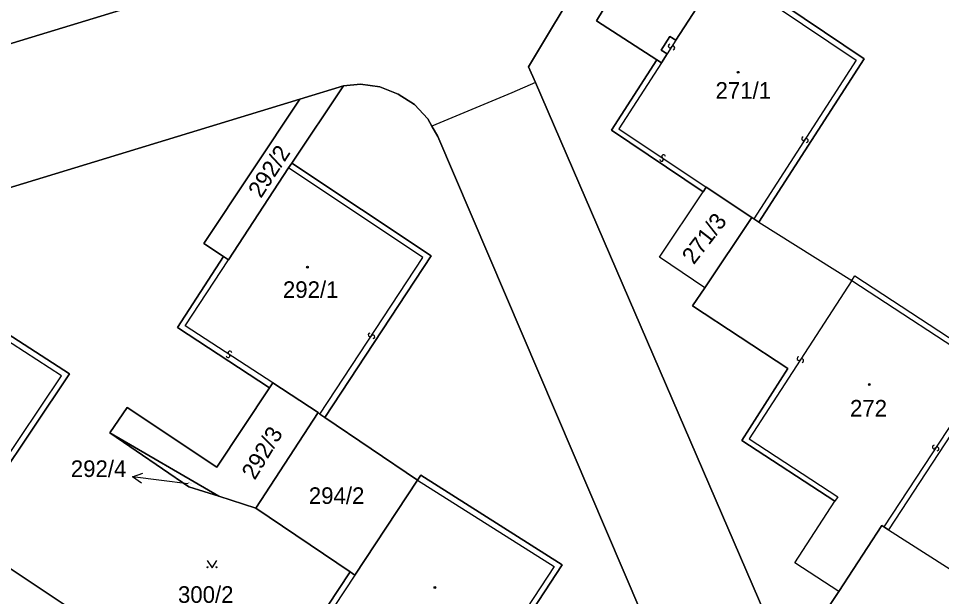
# Model space of a CAD drawing. Extents: x -598233 to -596890, y -1157848 to -1156431.
# Drawn here: x -597078.2 to -596983.7, y -1157281 to -1157221.8 of the extents above; entities that cross this region are included whole.
import ezdxf

# ---------------------------------------------------------------- set-up
doc = ezdxf.new("R2010")
doc.units = 0
for name, color, linetype in [('Level 1', 7, 'Continuous'), ('Level 13', 7, 'Continuous'), ('Level 3', 7, 'Continuous'), ('Level 4', 7, 'Continuous'), ('Level 5', 7, 'Continuous'), ('Level 57', 7, 'Continuous'), ('Level 60', 7, 'Continuous'), ('Vrstva 60', 7, 'Continuous')]:
    doc.layers.add(name, color=color, linetype=linetype)

msp = doc.modelspace()

# ---------------------------------------------------------------- linework, layer by layer
at = {"layer": 'Level 1'}
for points in [[(-597025.25, -1157228.4), (-597025.94, -1157226.79), (-597020.36, -1157217.44), (-597022.05, -1157216.37), (-597022.52, -1157215.91), (-597022.77, -1157215.3), (-597022.7, -1157214.66), (-597006.24, -1157189.7), (-597001.79, -1157182.21), (-596981.93, -1157152.01), (-596980.69, -1157150.46), (-596979.98, -1157149.73), (-596978.73, -1157148.88), (-596977.82, -1157148.46), (-596976.87, -1157148.13), (-596975.89, -1157147.92), (-596974.89, -1157147.81), (-596973.67, -1157147.95), (-596972.7, -1157148.2), (-596971.4, -1157148.84)], [(-597135.83, -1157247.7), (-597118.75, -1157242.54), (-597120.32, -1157236.98), (-597049.58, -1157215.4)], [(-597006.2, -1157216.83), (-597008.41, -1157215.52), (-597016.95, -1157218.67), (-597019.01, -1157222.07), (-597012.82, -1157226.06)], [(-597002.38, -1157242.68), (-596991.58, -1157225.95), (-597005.87, -1157216.33), (-597006.2, -1157216.83)], [(-597006.2, -1157216.83), (-597010.86, -1157224.05)], [(-597011.76, -1157225.45), (-597012.37, -1157225.06), (-597011.47, -1157223.66), (-597010.86, -1157224.05)], [(-597012.82, -1157226.06), (-597017.46, -1157233.28), (-597008.06, -1157239.57)], [(-597012.82, -1157226.06), (-597012.35, -1157226.36)], [(-597011.76, -1157225.45), (-597012.35, -1157226.36)], [(-597050.2, -1157236.64), (-597044.91, -1157228.73)], [(-597049.36, -1157230.09), (-597044.91, -1157228.73)], [(-597044.91, -1157228.73), (-597043.17, -1157228.56), (-597041.17, -1157228.84), (-597039.3, -1157229.57), (-597037.63, -1157230.65), (-597036.25, -1157232.12), (-597035.84, -1157232.86)], [(-597025.25, -1157228.4), (-597027.66, -1157229.43), (-597035.84, -1157232.86)], [(-596976.87, -1157340.88), (-596990.29, -1157309.32), (-597025.25, -1157228.4)], [(-597081.72, -1157239.96), (-597049.36, -1157230.09)], [(-597057.2, -1157246.21), (-597059.2, -1157244.88), (-597049.36, -1157230.09)], [(-596997.17, -1157322.98), (-597035.25, -1157233.91), (-597035.84, -1157232.86)], [(-597056.69, -1157246.55), (-597050.53, -1157237.14)], [(-597050.2, -1157236.64), (-597050.53, -1157237.14)], [(-597050.2, -1157236.64), (-597035.93, -1157246.13), (-597046.82, -1157262.69)], [(-597007.75, -1157239.11), (-597008.06, -1157239.57)], [(-597003.09, -1157242.23), (-597007.75, -1157239.11)], [(-597007.89, -1157249.4), (-597012.54, -1157246.29), (-597008.06, -1157239.57)], [(-597007.89, -1157249.4), (-597003.09, -1157242.23)], [(-597002.89, -1157242.36), (-597003.09, -1157242.23)], [(-597002.89, -1157242.36), (-597002.38, -1157242.68)], [(-597002.38, -1157242.68), (-596992.86, -1157248.66)], [(-597057.2, -1157246.21), (-597061.9, -1157253.48), (-597052.49, -1157259.67)], [(-597057.2, -1157246.21), (-597056.69, -1157246.55)], [(-596992.86, -1157248.66), (-596992.56, -1157248.2), (-596978.21, -1157257.57), (-596989.11, -1157274.2)], [(-597084.07, -1157274.81), (-597072.96, -1157258.24), (-597087.38, -1157248.92)], [(-597007.89, -1157249.4), (-597009.18, -1157251.26), (-596999.42, -1157257.67), (-597004.13, -1157265.05), (-596994.59, -1157271.28)], [(-597052.49, -1157259.67), (-597052.15, -1157259.15)], [(-597047.49, -1157262.19), (-597052.15, -1157259.15)], [(-597052.49, -1157259.67), (-597057.87, -1157267.8), (-597067.05, -1157261.66), (-597068.84, -1157264.26)], [(-597053.88, -1157271.98), (-597047.49, -1157262.19)], [(-597047.32, -1157262.35), (-597047.49, -1157262.19)], [(-597047.32, -1157262.35), (-597046.82, -1157262.69)], [(-597046.82, -1157262.69), (-597037.31, -1157269.12)], [(-597068.84, -1157264.26), (-597057.65, -1157270.77)], [(-597068.84, -1157264.26), (-597060.75, -1157269.81), (-597057.65, -1157270.77)], [(-597037.31, -1157269.12), (-597036.99, -1157268.61), (-597022.51, -1157277.8), (-597033.44, -1157294.49)], [(-597043.73, -1157278.84), (-597037.31, -1157269.12)], [(-597057.65, -1157270.77), (-597053.88, -1157271.98)], [(-596994.18, -1157280.52), (-596998.7, -1157277.57), (-596994.59, -1157271.28)], [(-597053.88, -1157271.98), (-597044.22, -1157278.51)], [(-596989.57, -1157273.9), (-596989.77, -1157273.77), (-596994.18, -1157280.52)], [(-596989.57, -1157273.9), (-596989.11, -1157274.2)], [(-596989.11, -1157274.2), (-596979.2, -1157280.53)], [(-597084.07, -1157274.81), (-597073.18, -1157282.05)], [(-597039.26, -1157291.48), (-597048.79, -1157285.42), (-597044.22, -1157278.51)], [(-597044.22, -1157278.51), (-597043.73, -1157278.84)], [(-596994.18, -1157280.52), (-596995.98, -1157283.2), (-596986.1, -1157289.88), (-596990.52, -1157296.78), (-596980.78, -1157303.32), (-596984.75, -1157309.37), (-596980.25, -1157312.32), (-596975.86, -1157305.71)]]:
    msp.add_lwpolyline(points, dxfattribs=at)
at = {"layer": 'Level 13'}
for centre, start, end in [((-597011.464, -1157224.65), 94.42305, 327.01305), ((-597011.156, -1157224.851), 274.63751, 146.73551), ((-596997.804, -1157234.14), 94.33938, 326.92938), ((-596997.496, -1157234.341), 274.55383, 146.65183), ((-597012.333, -1157236.273), 183.40916, 55.99916), ((-597012.126, -1157235.968), 3.62361, 235.72161), ((-597042.193, -1157254.227), 94.03006, 326.12806), ((-597041.887, -1157254.432), 273.8156, 146.4056), ((-597056.722, -1157256.383), 184.20285, 56.30084), ((-597056.519, -1157256.076), 3.98839, 236.57839), ((-596998.274, -1157256.669), 94.23255, 326.82255), ((-596997.966, -1157256.872), 274.447, 146.545), ((-596984.423, -1157265.718), 93.91204, 326.50204), ((-596984.117, -1157265.923), 274.12649, 146.22449)]:
    msp.add_arc(centre, 0.184, start, end, dxfattribs=at)
at = {"layer": 'Level 3'}
for points in [[(-597006.2, -1157216.83), (-596992.41, -1157226.11), (-597002.89, -1157242.36)], [(-597010.86, -1157224.05), (-597011.76, -1157225.45)], [(-597012.35, -1157226.36), (-597016.7, -1157233.13), (-597007.75, -1157239.11)], [(-597047.32, -1157262.35), (-597036.76, -1157246.3), (-597050.53, -1157237.14)], [(-597052.15, -1157259.15), (-597061.1, -1157253.3), (-597056.69, -1157246.55)], [(-596992.86, -1157248.66), (-597003.37, -1157264.89), (-596994.29, -1157270.82), (-596994.59, -1157271.28)], [(-596992.86, -1157248.66), (-596978.97, -1157257.73), (-596989.57, -1157273.9)], [(-597084.57, -1157274.48), (-597073.77, -1157258.43), (-597087.71, -1157249.42)], [(-597037.31, -1157269.12), (-597023.34, -1157277.97), (-597033.93, -1157294.15)], [(-597043.73, -1157278.84), (-597047.96, -1157285.26), (-597038.93, -1157290.98)]]:
    msp.add_lwpolyline(points, dxfattribs=at)
at = {"layer": 'Level 5'}
msp.add_lwpolyline([(-597058.861, -1157277.33), (-597058.36, -1157278.08), (-597057.86, -1157277.33)], dxfattribs=at)
for centre, radius in [((-597004.49, -1157227.34), 0.09), ((-597004.49, -1157227.34), 0.0521), ((-597048.59, -1157247.3), 0.09), ((-597048.59, -1157247.3), 0.0521), ((-596991.06, -1157259.32), 0.09), ((-596991.06, -1157259.32), 0.0521), ((-597058.81, -1157278.03), 0.05), ((-597057.911, -1157278.03), 0.05), ((-597035.54, -1157280.11), 0.09), ((-597035.54, -1157280.11), 0.0521)]:
    msp.add_circle(centre, radius, dxfattribs=at)
at = {"layer": 'Level 57'}
for p, q in [((-597063.522, -1157269.152), (-597066.5, -1157268.79)), ((-597060.83, -1157269.48), (-597063.522, -1157269.152))]:
    msp.add_line(p, q, dxfattribs=at)
msp.add_lwpolyline([(-597065.568, -1157269.407), (-597066.5, -1157268.79), (-597065.447, -1157268.414)], dxfattribs=at)
at = {"layer": 'Level 60'}
for points in [[(-597049.58, -1157215.4), (-597120.32, -1157236.98), (-597118.75, -1157242.54), (-597135.83, -1157247.7), (-597139.9, -1157237.8)], [(-597120.32, -1157236.98), (-597049.58, -1157215.4)], [(-597020.36, -1157217.44), (-597025.94, -1157226.79), (-597025.25, -1157228.4), (-597027.66, -1157229.43), (-597035.84, -1157232.86), (-597036.25, -1157232.12), (-597037.63, -1157230.65), (-597039.3, -1157229.57), (-597041.17, -1157228.84), (-597043.17, -1157228.56), (-597044.91, -1157228.73), (-597049.36, -1157230.09), (-597081.72, -1157239.96)], [(-597033.44, -1157294.49), (-597022.51, -1157277.8), (-597036.99, -1157268.61), (-597037.31, -1157269.12), (-597046.82, -1157262.69), (-597035.93, -1157246.13), (-597050.2, -1157236.64), (-597044.91, -1157228.73), (-597043.17, -1157228.56), (-597041.17, -1157228.84), (-597039.3, -1157229.57), (-597037.63, -1157230.65), (-597036.25, -1157232.12), (-597035.84, -1157232.86), (-597035.25, -1157233.91), (-596997.17, -1157322.98)], [(-597081.72, -1157239.96), (-597049.36, -1157230.09), (-597059.2, -1157244.88), (-597057.2, -1157246.21), (-597061.9, -1157253.48), (-597052.49, -1157259.67), (-597057.87, -1157267.8), (-597067.05, -1157261.66), (-597068.84, -1157264.26), (-597060.75, -1157269.81), (-597057.65, -1157270.77), (-597053.88, -1157271.98), (-597044.22, -1157278.51), (-597048.79, -1157285.42)], [(-597073.18, -1157282.05), (-597084.07, -1157274.81), (-597072.96, -1157258.24), (-597087.38, -1157248.92)]]:
    msp.add_lwpolyline(points, dxfattribs=at)
for points in [[(-597016.95, -1157218.67), (-597008.41, -1157215.52), (-597006.2, -1157216.83), (-597010.86, -1157224.05), (-597011.47, -1157223.66), (-597012.37, -1157225.06), (-597011.76, -1157225.45), (-597012.35, -1157226.36), (-597012.82, -1157226.06), (-597019.01, -1157222.07)], [(-597002.38, -1157242.68), (-597002.89, -1157242.36), (-597003.09, -1157242.23), (-597007.75, -1157239.11), (-597008.06, -1157239.57), (-597017.46, -1157233.28), (-597012.82, -1157226.06), (-597012.35, -1157226.36), (-597011.76, -1157225.45), (-597012.37, -1157225.06), (-597011.47, -1157223.66), (-597010.86, -1157224.05), (-597006.2, -1157216.83), (-597005.87, -1157216.33), (-596991.58, -1157225.95)], [(-597050.2, -1157236.64), (-597050.53, -1157237.14), (-597056.69, -1157246.55), (-597057.2, -1157246.21), (-597059.2, -1157244.88), (-597049.36, -1157230.09), (-597044.91, -1157228.73)], [(-597061.9, -1157253.48), (-597057.2, -1157246.21), (-597056.69, -1157246.55), (-597050.53, -1157237.14), (-597050.2, -1157236.64), (-597035.93, -1157246.13), (-597046.82, -1157262.69), (-597047.32, -1157262.35), (-597047.49, -1157262.19), (-597052.15, -1157259.15), (-597052.49, -1157259.67)], [(-597007.75, -1157239.11), (-597003.09, -1157242.23), (-597007.89, -1157249.4), (-597012.54, -1157246.29), (-597008.06, -1157239.57)], [(-597002.89, -1157242.36), (-597002.38, -1157242.68), (-596992.86, -1157248.66), (-596992.56, -1157248.2), (-596978.21, -1157257.57), (-596989.11, -1157274.2), (-596989.57, -1157273.9), (-596989.77, -1157273.77), (-596994.18, -1157280.52), (-596998.7, -1157277.57), (-596994.59, -1157271.28), (-597004.13, -1157265.05), (-596999.42, -1157257.67), (-597009.18, -1157251.26), (-597007.89, -1157249.4), (-597003.09, -1157242.23)], [(-597099.43, -1157265.56), (-597094.6, -1157258.56), (-597094, -1157258.94), (-597092.53, -1157256.7), (-597089.56, -1157252.22), (-597087.71, -1157249.42), (-597087.38, -1157248.92), (-597072.96, -1157258.24), (-597084.07, -1157274.81), (-597084.57, -1157274.48), (-597084.79, -1157274.33), (-597089.12, -1157271.5), (-597089.53, -1157272.14)], [(-597057.65, -1157270.77), (-597068.84, -1157264.26), (-597067.05, -1157261.66), (-597057.87, -1157267.8), (-597052.49, -1157259.67), (-597052.15, -1157259.15), (-597047.49, -1157262.19), (-597053.88, -1157271.98)], [(-597047.32, -1157262.35), (-597046.82, -1157262.69), (-597037.31, -1157269.12), (-597043.73, -1157278.84), (-597044.22, -1157278.51), (-597053.88, -1157271.98), (-597047.49, -1157262.19)], [(-597068.84, -1157264.26), (-597057.65, -1157270.77), (-597060.75, -1157269.81)], [(-597037.31, -1157269.12), (-597036.99, -1157268.61), (-597022.51, -1157277.8), (-597033.44, -1157294.49), (-597033.93, -1157294.15), (-597034.04, -1157294.08), (-597038.93, -1157290.98), (-597039.26, -1157291.48), (-597048.79, -1157285.42), (-597044.22, -1157278.51), (-597043.73, -1157278.84)], [(-597084.57, -1157274.48), (-597084.07, -1157274.81), (-597073.18, -1157282.05), (-597079.13, -1157291.8), (-597079.72, -1157291.42), (-597091.02, -1157284.14), (-597084.79, -1157274.33)], [(-596989.57, -1157273.9), (-596989.11, -1157274.2), (-596979.2, -1157280.53), (-596978.9, -1157280.07), (-596964.57, -1157289.44), (-596975.4, -1157306.01), (-596975.86, -1157305.71), (-596980.25, -1157312.32), (-596984.75, -1157309.37), (-596980.78, -1157303.32), (-596990.52, -1157296.78), (-596986.1, -1157289.88), (-596995.98, -1157283.2), (-596994.18, -1157280.52), (-596989.77, -1157273.77)]]:
    msp.add_lwpolyline(points, close=True, dxfattribs=at)
at = {"layer": 'Vrstva 60'}
for points in [[(-596981.93, -1157152.01), (-597001.79, -1157182.21), (-597006.24, -1157189.7), (-597022.7, -1157214.66), (-597022.77, -1157215.3), (-597022.52, -1157215.91), (-597022.05, -1157216.37), (-597020.36, -1157217.44), (-597025.94, -1157226.79), (-597025.25, -1157228.4), (-596990.29, -1157309.32), (-596976.87, -1157340.88)], [(-597005.87, -1157216.33), (-596991.58, -1157225.95), (-597002.38, -1157242.68), (-596992.86, -1157248.66), (-596992.56, -1157248.2), (-596978.21, -1157257.57), (-596989.11, -1157274.2), (-596979.2, -1157280.53)], [(-596980.25, -1157312.32), (-596984.75, -1157309.37), (-596980.78, -1157303.32), (-596990.52, -1157296.78), (-596986.1, -1157289.88), (-596995.98, -1157283.2), (-596994.18, -1157280.52), (-596998.7, -1157277.57), (-596994.59, -1157271.28), (-597004.13, -1157265.05), (-596999.42, -1157257.67), (-597009.18, -1157251.26), (-597007.89, -1157249.4), (-597012.54, -1157246.29), (-597008.06, -1157239.57), (-597017.46, -1157233.28), (-597012.82, -1157226.06), (-597019.01, -1157222.07), (-597016.95, -1157218.67)]]:
    msp.add_lwpolyline(points, dxfattribs=at)
msp.add_lwpolyline([(-596890.462, -1157375.615), (-596890.462, -1157365.886), (-596933.57, -1157357.79), (-596967.3, -1157351.7), (-596969.84, -1157351.21), (-596971.4, -1157350.65), (-596972.78, -1157349.62), (-596973.75, -1157347.88), (-596976.87, -1157340.88), (-596990.29, -1157309.32), (-597025.25, -1157228.4), (-597027.66, -1157229.43), (-597035.84, -1157232.86), (-597035.25, -1157233.91), (-596997.17, -1157322.98), (-596996.33, -1157324.84), (-596984.15, -1157354.46), (-596979.07, -1157358.86), (-596967.91, -1157360.97), (-596911.81, -1157371.58)], close=True, dxfattribs=at)

# ---------------------------------------------------------------- texts
at = {"layer": 'Level 4'}
for s, height, p in [('271/1', 1.7, (-597006.805, -1157230.05)), ('292/1', 1.7, (-597051.102, -1157250.45)), ('272', 1.7, (-596993.039, -1157262.6)), ('292/4', 0.1, (-597060.83, -1157269.48)), ('294/2', 1.7, (-597048.449, -1157271.55)), ('300/2', 1.7, (-597061.848, -1157281.68))]:
    msp.add_text(s, height=height, dxfattribs=at).set_placement(p)
for s, rotation, p in [('292/2', 57.12948, (-597053.35, -1157240.318)), ('271/3', 52.34958, (-597009.038, -1157247.119)), ('292/3', 58.93353, (-597053.98, -1157269.182))]:
    msp.add_text(s, height=1.7, rotation=rotation, dxfattribs=at).set_placement(p)
at = {"layer": 'Level 57'}
msp.add_text('292/4', height=1.7, dxfattribs=at).set_placement((-597072.818, -1157268.79))

doc.saveas('drawing.dxf')
